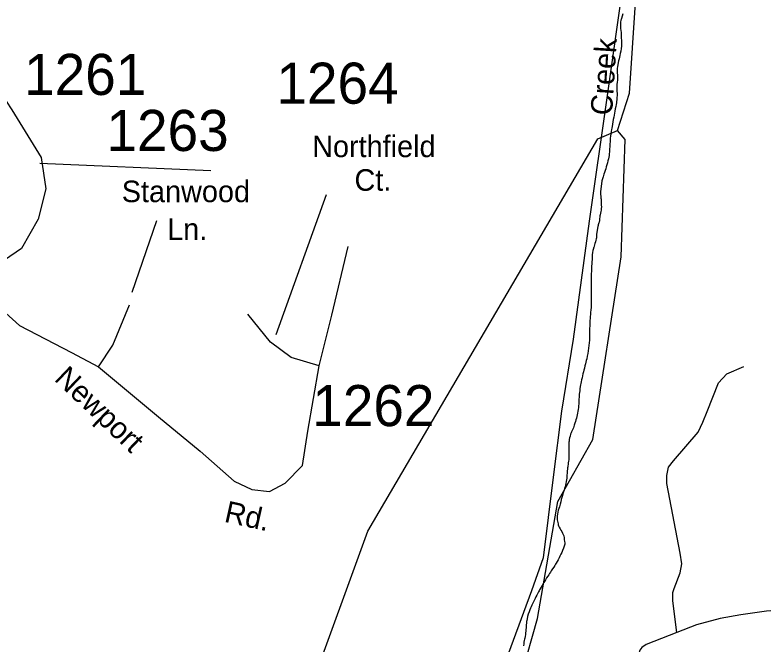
# Model space of a CAD drawing. Extents: x 884530 to 1028605, y 526725 to 653634.
# Drawn here: x 964374 to 966651, y 576515 to 578430 of the extents above; entities that cross this region are included whole.
import ezdxf

# ---------------------------------------------------------------- set-up
doc = ezdxf.new("R2010")
doc.units = 0
for name, color, linetype in [('Exist Boundary Political City Limit New', 7, 'Continuous'), ('Exist Hydrographic Creek Single Shore', 7, 'Continuous'), ('Exist Hydrographic Creek Single Shore Label', 7, 'Continuous'), ('Exist Road Non-System Type 51', 7, 'Continuous'), ('Exist Road Secondary Type 51 Attributed', 7, 'Continuous'), ('Exist Road Secondary Type 51 Label', 7, 'Continuous'), ('Exist Road Secondary Type 51 Number Label', 7, 'Continuous'), ('Exist Utilities Electrical Transmission Line', 7, 'Continuous'), ('Map Preparation Boundary City Limit Buffer Line', 7, 'Continuous')]:
    doc.layers.add(name, color=color, linetype=linetype)

msp = doc.modelspace()

# ---------------------------------------------------------------- linework, layer by layer
at = {"layer": 'Exist Boundary Political City Limit New'}
for points in [[(966223.8, 578432.8), (966221.7, 578425.6), (966219.9, 578419.2), (966219.2, 578416.2), (966218.4, 578413.3), (966217.2, 578407.6), (966216.7, 578401.9), (966216.8, 578395.3), (966217.3, 578388.4), (966218.1, 578381.9), (966218.7, 578376.6), (966218.9, 578373.1), (966219.1, 578368.9), (966219.2, 578364.2), (966219.3, 578359.5), (966219.6, 578353), (966220, 578346.8), (966220.1, 578340.8), (966220, 578334.9), (966219.1, 578327.4), (966217.6, 578319.5), (966215.9, 578312.1), (966214.5, 578306), (966213.6, 578301.6), (966212.4, 578296.2), (966211.3, 578290.4), (966210.2, 578284.6), (966209, 578278.3), (966207.9, 578272.4), (966207.2, 578266.4), (966206.9, 578260.2), (966207, 578253.6), (966207.4, 578246.8), (966207.9, 578240.6), (966208.1, 578236.1), (966207.8, 578231.3), (966207.1, 578224.9), (966206.2, 578217.8), (966205.7, 578210.6), (966205.6, 578203.8), (966205.9, 578197.4), (966206.3, 578191), (966206.4, 578184.2), (966206.1, 578178), (966205.6, 578171.8), (966204.9, 578166.3), (966204.4, 578162.1), (966203.6, 578157.2), (966202.4, 578150.9), (966201, 578143.8), (966199.6, 578136.8), (966198.4, 578130.4), (966197.3, 578124.4), (966196.2, 578118.3), (966195.1, 578111.8), (966193.9, 578104.4), (966192.7, 578097.1), (966191.6, 578090.5), (966190.6, 578085.5), (966189.8, 578080.8), (966188.7, 578074.7), (966187.6, 578067.8), (966186.6, 578060.8), (966185.9, 578054.8), (966185.4, 578049.1), (966185, 578043.5), (966184.6, 578037.6), (966184.2, 578029.2), (966183.7, 578020.7), (966183.2, 578012.9), (966182.8, 578006.6), (966182.2, 578002.4), (966181.2, 577997.2), (966179.9, 577991.6), (966178.5, 577985.9), (966176.9, 577979.6), (966175.4, 577973.8), (966173.8, 577967.9), (966171.9, 577961.8), (966170.1, 577955.9), (966168.2, 577950.1), (966166.6, 577944.9), (966165.1, 577940.9), (966163.7, 577936.6), (966162, 577930.8), (966160.2, 577924.4)], [(966160.2, 577924.4), (966155.6, 577891.1), (966156.2, 577884.1), (966156.9, 577877.4), (966157.5, 577872), (966157.8, 577868.8), (966157.9, 577864.8), (966158.1, 577860.5), (966158.2, 577856.2), (966158.4, 577851), (966158.6, 577846), (966158.4, 577841.1), (966157.8, 577835.9), (966156.9, 577831.1), (966155.7, 577826.1), (966154.7, 577821.7), (966154.1, 577818.3), (966153.8, 577814.7), (966153.4, 577809.9), (966152.8, 577804.5), (966151.8, 577799.2), (966151.1, 577796.5), (966150.2, 577793.9), (966149.4, 577791.3), (966148.8, 577788.8), (966148.2, 577786.3), (966147.8, 577783.8), (966147.4, 577781.3), (966147.1, 577778.8), (966146.8, 577777.4), (966146.4, 577776.2), (966146.1, 577774.9), (966145.8, 577773.8), (966144.8, 577768.2), (966144, 577762), (966143.6, 577756.2), (966143.5, 577751.8), (966143.1, 577748.2), (966142.1, 577743.8), (966140.8, 577738.8), (966139.2, 577733.8), (966137.9, 577729.6), (966136.7, 577725.8), (966135.5, 577722.1), (966135.2, 577721.1), (966134.5, 577718.8), (966133.1, 577712.9), (966132.1, 577706.4), (966131.2, 577699.6), (966130.5, 577685.1), (966129.9, 577678.6), (966129.3, 577672.1), (966128.8, 577665.2), (966128.4, 577658.1), (966128.2, 577649.7), (966128, 577641.3), (966127.9, 577633.9), (966127.8, 577628.3), (966127.6, 577623.8), (966127.4, 577617.9), (966127.4, 577611.2), (966127.3, 577604.4), (966127.4, 577597.2), (966127.6, 577590.4), (966127.8, 577583.6), (966127.9, 577576.5), (966128, 577569.4), (966128, 577562.3), (966127.9, 577556.2), (966127.9, 577551.1), (966127.8, 577545.9), (966127.2, 577539.2), (966126.6, 577531.8), (966125.9, 577524.2), (966125.4, 577518.1), (966124.9, 577512.2), (966124.4, 577506.3), (966124.1, 577500), (966123.6, 577491.8), (966123.2, 577483.4), (966123, 577475.8), (966122.9, 577470), (966122.9, 577464.2), (966122.7, 577456.7), (966122.4, 577448.2), (966122.1, 577439.8), (966121.5, 577431.4), (966120.8, 577423.5), (966119.8, 577415.7), (966118.6, 577407.4), (966117.1, 577399.1), (966115.5, 577390.9), (966114, 577383.4), (966112.8, 577377.6), (966111.8, 577373.2), (966110.4, 577367.6), (966108.8, 577361.4), (966107.2, 577355.2), (966105.7, 577349.1), (966104.2, 577343.3)], [(966104.2, 577343.3), (966102.8, 577337.5), (966101.4, 577331.4), (966099.9, 577325), (966098.6, 577318.7), (966097.4, 577312.9), (966096.4, 577308.5), (966095.5, 577304.1), (966094.6, 577298.4), (966093.6, 577292), (966092.8, 577285.7), (966092.1, 577280.7), (966091.6, 577275.9), (966091.1, 577271.1), (966090.8, 577266.1), (966090.4, 577260.2), (966090.2, 577254.2), (966090.1, 577248.9), (966089.9, 577244.8), (966089.6, 577240.6), (966088.9, 577235.4), (966088.1, 577229.4), (966087.1, 577223.6), (966086.3, 577218.1), (966085.4, 577212.9), (966084.4, 577207.8), (966083.1, 577202.4), (966081.5, 577197.3), (966079.9, 577192.2), (966078.4, 577187.8), (966077.2, 577184.2), (966076.3, 577181.3), (966075, 577177.5), (966073.4, 577173.2), (966071.8, 577169), (966070, 577165), (966068.2, 577161.2), (966066.6, 577157.6), (966065.1, 577153.7), (966063.4, 577148.2), (966062, 577142.6), (966061, 577137.4), (966060.4, 577133), (966060.2, 577129.9), (966060.1, 577126), (966060.2, 577121.8), (966060.2, 577117.6), (966060.1, 577112.9), (966060, 577108.3), (966059.8, 577103.8), (966059.7, 577099), (966059.6, 577093.6), (966059.5, 577088.2), (966059.5, 577083.4), (966059.5, 577079.6), (966059.3, 577076), (966058.9, 577071.4), (966058.1, 577066.2), (966057.4, 577061.1), (966056.8, 577057.7), (966056.3, 577054.4), (966055.8, 577051.2), (966055.4, 577047.9), (966054.8, 577041.4), (966054.2, 577034.8), (966054, 577028.8), (966053.9, 577024.2), (966053.6, 577020.3), (966052.9, 577015.2), (966051.8, 577009.5), (966050.6, 577003.7), (966049.3, 576998.3), (966048.1, 576993.2), (966046.8, 576988.4), (966045.5, 576983.7), (966043.7, 576978.2), (966041.9, 576972.6), (966040.2, 576967), (966038.6, 576961.3), (966036.8, 576954.6), (966035, 576947.6), (966033.4, 576941.2), (966032, 576936.4), (966030.8, 576932.6), (966029.3, 576927.8), (966027.7, 576922.4), (966026.2, 576916.9), (966024.8, 576910.8), (966023.9, 576904.9), (966023.8, 576899.1), (966024.3, 576892.9), (966025.1, 576888.8), (966026, 576884.6), (966026.9, 576880.9), (966027.6, 576878.1), (966028.6, 576874.9), (966030.5, 576870.8), (966032.9, 576866.2), (966035.5, 576861.8), (966038.1, 576857.2)], [(966038.1, 576857.2), (966040.5, 576852.9), (966042.5, 576848.6), (966044.1, 576844.1), (966045.2, 576838.6), (966046, 576832.8), (966046.6, 576827.4), (966047.2, 576823.2), (966047.1, 576818.6), (966045.6, 576812.8), (966043.4, 576806.4), (966040.9, 576800.1), (966038.2, 576793.9), (966035.6, 576788.3), (966032.8, 576782.8), (966029.9, 576777.1), (966027, 576771.7), (966024.1, 576766.2), (966021.4, 576761.4), (966019.4, 576757.7), (966017, 576753.9), (966013.8, 576749.1), (966010.1, 576743.7), (966006.4, 576738.3), (966003.6, 576734.1), (966001, 576730.1), (965998.4, 576726), (965995.7, 576721.6), (965992.2, 576716.1), (965988.9, 576710.7), (965985.9, 576705.8), (965983.4, 576701.9), (965981.2, 576698.2), (965978.4, 576693.6), (965975.4, 576688.4), (965972.6, 576683.3), (965970.9, 576680.1), (965969.2, 576676.9), (965967.5, 576673.6), (965965.6, 576670.1), (965962.5, 576664.1), (965959.5, 576658.5), (965956.9, 576653.4), (965954.8, 576649.2), (965953.2, 576646), (965951.4, 576642), (965949.4, 576637.6), (965947.3, 576633.2), (965944.9, 576628.4), (965942.7, 576623.8), (965940.6, 576619), (965938.6, 576613.5), (965936.2, 576605.9), (965934.2, 576598.7), (965932.8, 576592.2), (965931.6, 576586.9), (965931.1, 576583.3), (965930.6, 576578.9), (965930.1, 576574), (965929.8, 576569.2), (965929.6, 576564.2), (965929.3, 576559.4), (965928.9, 576554.6), (965928.3, 576549.4), (965927.4, 576543.8), (965926.4, 576538.2), (965925.4, 576533.4), (965924.6, 576529.5), (965924, 576525.6), (965923.2, 576520.8), (965922.4, 576515.4), (965921.4, 576510.1)]]:
    msp.add_lwpolyline(points, dxfattribs=at)
at = {"layer": 'Exist Hydrographic Creek Single Shore'}
for points in [[(966207.3, 578077.6), (966244.7, 578191.7), (966262.5, 578467), (966319, 578656.2), (966332.9, 578813.4)], [(964537.4, 575932.9), (965037.4, 575840), (965088.5, 575871.8), (965448.1, 576858.9), (966148.1, 578052.5), (966207.3, 578077.6)], [(965010.2, 574091.4), (965183.7, 574284.8), (965300.3, 574522), (965726.4, 575750.6), (965964.1, 576592.5), (966026.5, 576949), (966132.9, 577137.2), (966219.1, 577693.3), (966231.4, 578050.8), (966207.3, 578077.6)]]:
    msp.add_lwpolyline(points, dxfattribs=at)
at = {"layer": 'Exist Road Non-System Type 51'}
msp.add_line((964450.2, 577978.8), (964970.3, 577956.4), dxfattribs=at)
for points in [[(966388.2, 576549.8), (966375.7, 576647.1), (966375.7, 576672), (966380.7, 576684.4), (966398.2, 576731.8), (966403.1, 576759.2), (966398.2, 576791.6), (966358.3, 577003.3), (966358.3, 577028.3), (966363.2, 577053.2), (966378.2, 577073.1), (966452.9, 577160.3), (966467.9, 577190.2), (966480.4, 577222.5), (966515.3, 577309.7), (966540.2, 577337.2), (966592.5, 577359.6)], [(966826.1, 576616.6), (966729.3, 576620.5), (966661.1, 576615.3), (966583.3, 576604.2), (966520.7, 576592.6), (966448.7, 576573.5), (966388.2, 576549.8)], [(966388.2, 576549.8), (966295, 576513.4), (966281.6, 576505), (966275.6, 576496.8), (966272.8, 576486.6), (966269.3, 576334.7), (966110.5, 575803)]]:
    msp.add_lwpolyline(points, dxfattribs=at)
at = {"layer": 'Exist Road Secondary Type 51 Attributed'}
for points in [[(963930.3, 578822.7), (964046.3, 578629.3), (964242.5, 578325.8), (964364.4, 578141.3), (964453.7, 577995.5), (964468.5, 577900.2), (964444.7, 577808), (964394.2, 577718.7), (964254.4, 577623.5)], [(965300.2, 577361.6), (965338.1, 577516.3), (965388.5, 577724.7)], [(964254.4, 577623.5), (964312.6, 577551), (964388.3, 577484.7), (964546.1, 577402.6), (964628.1, 577358.4)], [(964628.1, 577358.4), (964672.3, 577424.7), (964722.8, 577547.9)], [(965300.2, 577361.6), (965215, 577386.8), (965151.9, 577434.2), (965082.5, 577519.4)], [(964628.1, 577358.4), (964811.1, 577206.8), (964937.3, 577102.6), (965041.5, 577011.1), (965095.1, 576985.8), (965148.7, 576979.5), (965196.1, 577004.8), (965249.7, 577058.4), (965265.5, 577162.6), (965300.2, 577361.6)]]:
    msp.add_lwpolyline(points, dxfattribs=at)
at = {"layer": 'Exist Road Secondary Type 51 Label'}
for points in [[(965321.3, 577882.2), (965168.5, 577456.1)], [(964805, 577802.9), (964730.3, 577585.4)]]:
    msp.add_lwpolyline(points, dxfattribs=at)
at = {"layer": 'Exist Utilities Electrical Transmission Line'}
msp.add_lwpolyline([(966245.3, 578672.1), (966174, 578170.2), (966121.2, 577801.8), (966072.7, 577443.2), (966037.1, 577224.3), (966012.3, 577022.9), (965981.7, 576777.9), (965946.1, 576676.9), (965802.6, 576289.7), (965670.7, 575946.1), (965554.6, 575653.9), (965455.6, 575395), (965348, 575122.5), (965249.5, 574877.8), (965137.4, 574587.6), (965083.2, 574465.3), (965014.5, 574273.6), (964799.2, 574180.9)], dxfattribs=at)
at = {"layer": 'Map Preparation Boundary City Limit Buffer Line'}
for points in [[(966223.8, 578432.8), (966221.7, 578425.6), (966219.9, 578419.2), (966219.2, 578416.2), (966218.4, 578413.3), (966217.2, 578407.6), (966216.7, 578401.9), (966216.8, 578395.3), (966217.3, 578388.4), (966218.1, 578381.9), (966218.7, 578376.6), (966218.9, 578373.1), (966219.1, 578368.9), (966219.2, 578364.2), (966219.3, 578359.5), (966219.6, 578353), (966220, 578346.8), (966220.1, 578340.8), (966220, 578334.9), (966219.1, 578327.4), (966217.6, 578319.5), (966215.9, 578312.1), (966214.5, 578306), (966213.6, 578301.6), (966212.4, 578296.2), (966211.3, 578290.4), (966210.2, 578284.6), (966209, 578278.3), (966207.9, 578272.4), (966207.2, 578266.4), (966206.9, 578260.2), (966207, 578253.6), (966207.4, 578246.8), (966207.9, 578240.6), (966208.1, 578236.1), (966207.8, 578231.3), (966207.1, 578224.9), (966206.2, 578217.8), (966205.7, 578210.6), (966205.6, 578203.8), (966205.9, 578197.4), (966206.3, 578191), (966206.4, 578184.2), (966206.1, 578178), (966205.6, 578171.8), (966204.9, 578166.3), (966204.4, 578162.1), (966203.6, 578157.2), (966202.4, 578150.9), (966201, 578143.8), (966199.6, 578136.8), (966198.4, 578130.4), (966197.3, 578124.4), (966196.2, 578118.3), (966195.1, 578111.8), (966193.9, 578104.4), (966192.7, 578097.1), (966191.6, 578090.5), (966190.6, 578085.5), (966189.8, 578080.8), (966188.7, 578074.7), (966187.6, 578067.8), (966186.6, 578060.8), (966185.9, 578054.8), (966185.4, 578049.1), (966185, 578043.5), (966184.6, 578037.6), (966184.2, 578029.2), (966183.7, 578020.7), (966183.2, 578012.9), (966182.8, 578006.6), (966182.2, 578002.4), (966181.2, 577997.2), (966179.9, 577991.6), (966178.5, 577985.9), (966176.9, 577979.6), (966175.4, 577973.8), (966173.8, 577967.9), (966171.9, 577961.8), (966170.1, 577955.9), (966168.2, 577950.1), (966166.6, 577944.9), (966165.1, 577940.9), (966163.7, 577936.6), (966162, 577930.8), (966160.2, 577924.4)], [(966160.2, 577924.4), (966155.6, 577891.1), (966156.2, 577884.1), (966156.9, 577877.4), (966157.5, 577872), (966157.8, 577868.8), (966157.9, 577864.8), (966158.1, 577860.5), (966158.2, 577856.2), (966158.4, 577851), (966158.6, 577846), (966158.4, 577841.1), (966157.8, 577835.9), (966156.9, 577831.1), (966155.7, 577826.1), (966154.7, 577821.7), (966154.1, 577818.3), (966153.8, 577814.7), (966153.4, 577809.9), (966152.8, 577804.5), (966151.8, 577799.2), (966151.1, 577796.5), (966150.2, 577793.9), (966149.4, 577791.3), (966148.8, 577788.8), (966148.2, 577786.3), (966147.8, 577783.8), (966147.4, 577781.3), (966147.1, 577778.8), (966146.8, 577777.4), (966146.4, 577776.2), (966146.1, 577774.9), (966145.8, 577773.8), (966144.8, 577768.2), (966144, 577762), (966143.6, 577756.2), (966143.5, 577751.8), (966143.1, 577748.2), (966142.1, 577743.8), (966140.8, 577738.8), (966139.2, 577733.8), (966137.9, 577729.6), (966136.7, 577725.8), (966135.5, 577722.1), (966135.2, 577721.1), (966134.5, 577718.8), (966133.1, 577712.9), (966132.1, 577706.4), (966131.2, 577699.6), (966130.5, 577685.1), (966129.9, 577678.6), (966129.3, 577672.1), (966128.8, 577665.2), (966128.4, 577658.1), (966128.2, 577649.7), (966128, 577641.3), (966127.9, 577633.9), (966127.8, 577628.3), (966127.6, 577623.8), (966127.4, 577617.9), (966127.4, 577611.2), (966127.3, 577604.4), (966127.4, 577597.2), (966127.6, 577590.4), (966127.8, 577583.6), (966127.9, 577576.5), (966128, 577569.4), (966128, 577562.3), (966127.9, 577556.2), (966127.9, 577551.1), (966127.8, 577545.9), (966127.2, 577539.2), (966126.6, 577531.8), (966125.9, 577524.2), (966125.4, 577518.1), (966124.9, 577512.2), (966124.4, 577506.3), (966124.1, 577500), (966123.6, 577491.8), (966123.2, 577483.4), (966123, 577475.8), (966122.9, 577470), (966122.9, 577464.2), (966122.7, 577456.7), (966122.4, 577448.2), (966122.1, 577439.8), (966121.5, 577431.4), (966120.8, 577423.5), (966119.8, 577415.7), (966118.6, 577407.4), (966117.1, 577399.1), (966115.5, 577390.9), (966114, 577383.4), (966112.8, 577377.6), (966111.8, 577373.2), (966110.4, 577367.6), (966108.8, 577361.4), (966107.2, 577355.2), (966105.7, 577349.1), (966104.2, 577343.3)], [(966104.2, 577343.3), (966102.8, 577337.5), (966101.4, 577331.4), (966099.9, 577325), (966098.6, 577318.7), (966097.4, 577312.9), (966096.4, 577308.5), (966095.5, 577304.1), (966094.6, 577298.4), (966093.6, 577292), (966092.8, 577285.7), (966092.1, 577280.7), (966091.6, 577275.9), (966091.1, 577271.1), (966090.8, 577266.1), (966090.4, 577260.2), (966090.2, 577254.2), (966090.1, 577248.9), (966089.9, 577244.8), (966089.6, 577240.6), (966088.9, 577235.4), (966088.1, 577229.4), (966087.1, 577223.6), (966086.3, 577218.1), (966085.4, 577212.9), (966084.4, 577207.8), (966083.1, 577202.4), (966081.5, 577197.3), (966079.9, 577192.2), (966078.4, 577187.8), (966077.2, 577184.2), (966076.3, 577181.3), (966075, 577177.5), (966073.4, 577173.2), (966071.8, 577169), (966070, 577165), (966068.2, 577161.2), (966066.6, 577157.6), (966065.1, 577153.7), (966063.4, 577148.2), (966062, 577142.6), (966061, 577137.4), (966060.4, 577133), (966060.2, 577129.9), (966060.1, 577126), (966060.2, 577121.8), (966060.2, 577117.6), (966060.1, 577112.9), (966060, 577108.3), (966059.8, 577103.8), (966059.7, 577099), (966059.6, 577093.6), (966059.5, 577088.2), (966059.5, 577083.4), (966059.5, 577079.6), (966059.3, 577076), (966058.9, 577071.4), (966058.1, 577066.2), (966057.4, 577061.1), (966056.8, 577057.7), (966056.3, 577054.4), (966055.8, 577051.2), (966055.4, 577047.9), (966054.8, 577041.4), (966054.2, 577034.8), (966054, 577028.8), (966053.9, 577024.2), (966053.6, 577020.3), (966052.9, 577015.2), (966051.8, 577009.5), (966050.6, 577003.7), (966049.3, 576998.3), (966048.1, 576993.2), (966046.8, 576988.4), (966045.5, 576983.7), (966043.7, 576978.2), (966041.9, 576972.6), (966040.2, 576967), (966038.6, 576961.3), (966036.8, 576954.6), (966035, 576947.6), (966033.4, 576941.2), (966032, 576936.4), (966030.8, 576932.6), (966029.3, 576927.8), (966027.7, 576922.4), (966026.2, 576916.9), (966024.8, 576910.8), (966023.9, 576904.9), (966023.8, 576899.1), (966024.3, 576892.9), (966025.1, 576888.8), (966026, 576884.6), (966026.9, 576880.9), (966027.6, 576878.1), (966028.6, 576874.9), (966030.5, 576870.8), (966032.9, 576866.2), (966035.5, 576861.8), (966038.1, 576857.2)], [(966038.1, 576857.2), (966040.5, 576852.9), (966042.5, 576848.6), (966044.1, 576844.1), (966045.2, 576838.6), (966046, 576832.8), (966046.6, 576827.4), (966047.2, 576823.2), (966047.1, 576818.6), (966045.6, 576812.8), (966043.4, 576806.4), (966040.9, 576800.1), (966038.2, 576793.9), (966035.6, 576788.3), (966032.8, 576782.8), (966029.9, 576777.1), (966027, 576771.7), (966024.1, 576766.2), (966021.4, 576761.4), (966019.4, 576757.7), (966017, 576753.9), (966013.8, 576749.1), (966010.1, 576743.7), (966006.4, 576738.3), (966003.6, 576734.1), (966001, 576730.1), (965998.4, 576726), (965995.7, 576721.6), (965992.2, 576716.1), (965988.9, 576710.7), (965985.9, 576705.8), (965983.4, 576701.9), (965981.2, 576698.2), (965978.4, 576693.6), (965975.4, 576688.4), (965972.6, 576683.3), (965970.9, 576680.1), (965969.2, 576676.9), (965967.5, 576673.6), (965965.6, 576670.1), (965962.5, 576664.1), (965959.5, 576658.5), (965956.9, 576653.4), (965954.8, 576649.2), (965953.2, 576646), (965951.4, 576642), (965949.4, 576637.6), (965947.3, 576633.2), (965944.9, 576628.4), (965942.7, 576623.8), (965940.6, 576619), (965938.6, 576613.5), (965936.2, 576605.9), (965934.2, 576598.7), (965932.8, 576592.2), (965931.6, 576586.9), (965931.1, 576583.3), (965930.6, 576578.9), (965930.1, 576574), (965929.8, 576569.2), (965929.6, 576564.2), (965929.3, 576559.4), (965928.9, 576554.6), (965928.3, 576549.4), (965927.4, 576543.8), (965926.4, 576538.2), (965925.4, 576533.4), (965924.6, 576529.5), (965924, 576525.6), (965923.2, 576520.8), (965922.4, 576515.4), (965921.4, 576510.1)]]:
    msp.add_lwpolyline(points, dxfattribs=at)

# ---------------------------------------------------------------- texts
at = {"layer": 'Exist Hydrographic Creek Single Shore Label'}
msp.add_text('Creek', height=65.62, rotation=86.2928, dxfattribs=at).set_placement((966190.9, 578122.7))
msp.add_text('Creek', height=65.62, rotation=86.2928, dxfattribs=at).set_placement((966190.9, 578122.7))
at = {"layer": 'Exist Road Secondary Type 51 Label'}
for s, p in [('Northfield', (965278.6, 577996.9)), ('Ct.', (965407.4, 577894.6)), ('Stanwood', (964699.2, 577859.9)), ('Ln.', (964837.3, 577745.1))]:
    msp.add_text(s, height=65.62, dxfattribs=at).set_placement(p)
for s, rotation, p in [('Newport', 316.3902, (964491.2, 577319.1)), ('Rd.', 347.5378, (965008.3, 576887.6))]:
    msp.add_text(s, height=65.62, rotation=rotation, dxfattribs=at).set_placement(p)
at = {"layer": 'Exist Road Secondary Type 51 Number Label'}
for s, p in [('1261', (964402, 578186.2)), ('1264', (965169.9, 578159.5)), ('1263', (964652.7, 578015.7)), ('1262', (965279, 577178.3))]:
    msp.add_text(s, height=125, dxfattribs=at).set_placement(p)

doc.saveas('drawing.dxf')
